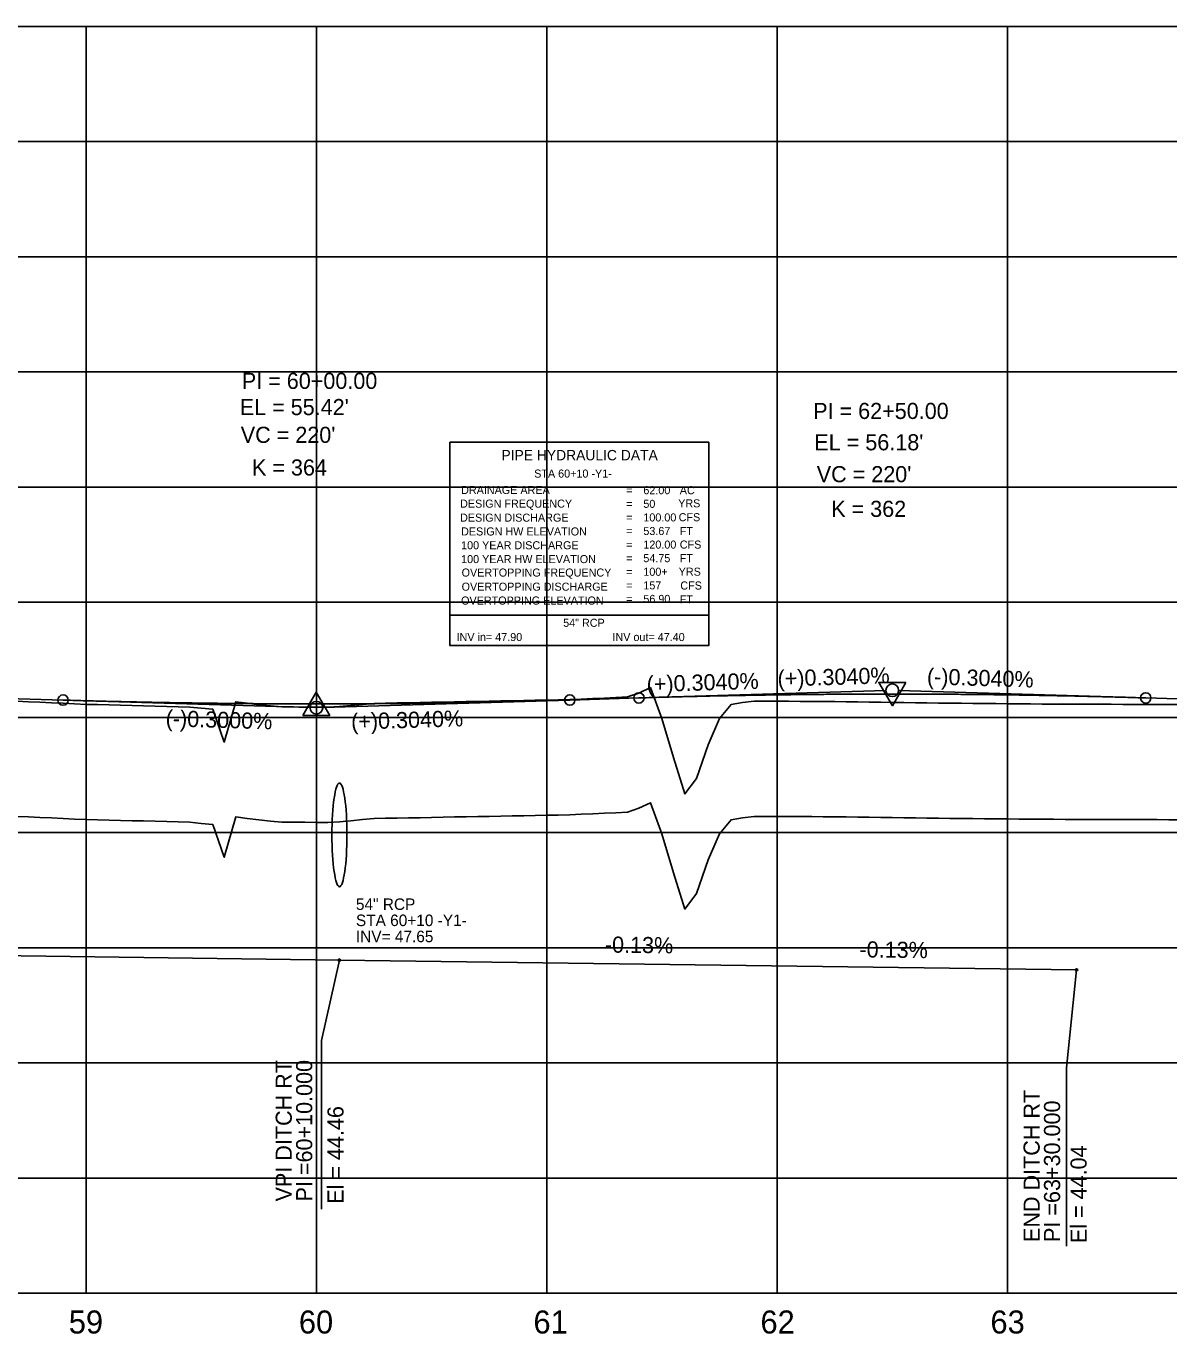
# Model space of a CAD drawing. Extents: x 2345490 to 2436403, y 465165 to 573888.
# Drawn here: x 2386196 to 2386692, y 557766 to 558334 of the extents above; entities that cross this region are included whole.
import ezdxf

# ---------------------------------------------------------------- set-up
doc = ezdxf.new("R2010")
doc.units = 0
for name, color, linetype in [('Old_Level_1', 7, 'Continuous'), ('Old_Level_2', 7, 'Continuous'), ('Old_Level_3', 7, 'Continuous'), ('Old_Level_4', 7, 'Continuous'), ('Old_Level_57', 7, 'Continuous'), ('Old_Level_62', 7, 'Continuous'), ('Old_Level_63', 7, 'Continuous')]:
    doc.layers.add(name, color=color, linetype=linetype)

msp = doc.modelspace()

# ---------------------------------------------------------------- linework, layer by layer
at = {"layer": 'Old_Level_1'}
for points in [[(2386321.5425, 557988.52375), (2386326.5425, 557988.47725), (2386331.5425, 557988.77025), (2386336.5425, 557989.243), (2386341.5425, 557989.715), (2386346.5425, 557990.186), (2386351.5425, 557990.30275), (2386356.5425, 557990.39375), (2386361.5425, 557990.4835), (2386366.5425, 557990.57225), (2386371.5425, 557990.6615), (2386376.5425, 557990.7635), (2386381.5425, 557990.8645), (2386386.5425, 557990.9645), (2386391.5425, 557991.0585), (2386396.5425, 557991.15075), (2386401.5425, 557991.242), (2386406.5425, 557991.33225), (2386411.5425, 557991.4215), (2386416.5425, 557991.51), (2386421.5425, 557991.59575), (2386426.5425, 557991.68025), (2386431.5425, 557991.8635), (2386436.5425, 557992.07075), (2386441.5425, 557992.277), (2386446.5425, 557992.48225), (2386451.5425, 557992.6865), (2386456.5425, 557993.02275), (2386461.5425, 557994.67775), (2386466.5425, 557997.05375), (2386471.5425, 557983.5545), (2386476.5425, 557966.6885), (2386481.5425, 557950.895), (2386486.5425, 557957.6135), (2386491.5425, 557972.24625), (2386496.5425, 557983.5675), (2386501.5425, 557989.6785), (2386506.5425, 557990.53775), (2386511.5425, 557991.08325), (2386516.5425, 557991.12275), (2386521.5425, 557991.1235), (2386526.5425, 557991.08775), (2386531.5425, 557991.052), (2386536.5425, 557991.0165), (2386541.5425, 557990.9815), (2386546.5425, 557990.94675), (2386551.5425, 557990.884), (2386556.5425, 557990.80925), (2386561.5425, 557990.735), (2386566.5425, 557990.66075), (2386571.5425, 557990.587), (2386576.5425, 557990.5135), (2386581.5425, 557990.44025), (2386586.5425, 557990.36175), (2386591.5425, 557990.3185), (2386596.5425, 557990.279), (2386601.5425, 557990.225), (2386606.5425, 557990.171), (2386611.5425, 557990.11725), (2386616.5425, 557990.06375), (2386621.5425, 557990.01075), (2386626.5425, 557989.95775), (2386631.5425, 557989.92125), (2386636.5425, 557989.89325), (2386641.5425, 557989.8655), (2386646.5425, 557989.838), (2386651.5425, 557989.81075), (2386656.5425, 557989.78375), (2386661.5425, 557989.77275), (2386666.5425, 557989.772), (2386671.5425, 557989.761), (2386676.5425, 557989.7445), (2386681.5425, 557989.728), (2386686.5425, 557989.712), (2386691.5425, 557989.696), (2386696.5425, 557989.68025)], [(2386191.5425, 557991.1205), (2386196.5425, 557990.89625), (2386201.5425, 557990.672), (2386206.5425, 557990.4475), (2386211.5425, 557990.21475), (2386216.5425, 557989.97775), (2386221.5425, 557989.7405), (2386226.5425, 557989.66525), (2386231.5425, 557989.5315), (2386236.5425, 557989.3975), (2386241.5425, 557989.26325), (2386246.5425, 557989.12825), (2386251.5425, 557988.99325), (2386256.5425, 557988.85775), (2386261.5425, 557988.72375), (2386266.5425, 557988.55375), (2386271.5425, 557988.06475), (2386276.5425, 557987.60275), (2386281.5425, 557973.418), (2386286.5425, 557990.8665), (2386291.5425, 557990.2135), (2386296.5425, 557989.58525), (2386301.5425, 557989.12175), (2386306.5425, 557988.66025), (2386311.5425, 557988.615), (2386316.5425, 557988.5695), (2386321.5425, 557988.52375)]]:
    msp.add_lwpolyline(points, dxfattribs=at)
at = {"layer": 'Old_Level_2'}
for p, q in [((2386031.5425, 558047.01275), (2386211.5425, 558041.61275)), ((2386461.5425, 558042.569), (2386568.794, 558045.82925)), ((2386681.5425, 558042.569), (2386574.29125, 558045.82925)), ((2386211.5425, 558041.61275), (2386318.79375, 558038.395)), ((2386431.5425, 558041.65675), (2386324.29125, 558038.39625)), ((2386431.5425, 558041.65675), (2386461.5425, 558042.569)), ((2386681.5425, 558042.569), (2386711.5425, 558041.65675))]:
    msp.add_line(p, q, dxfattribs=at)
for points in [[(2386577.42925, 558049.2785), (2386565.68675, 558049.264), (2386571.57025, 558039.14575)], [(2386315.60775, 558034.9585), (2386327.35025, 558034.9585), (2386321.47925, 558045.08425)]]:
    msp.add_lwpolyline(points, close=True, dxfattribs=at)
for centre, radius in [((2386571.5425, 558045.913), 2.75), ((2386211.5425, 558041.61275), 2.25), ((2386321.5425, 558038.31275), 2.75), ((2386431.5425, 558041.65675), 2.25), ((2386461.5425, 558042.569), 2.25), ((2386681.5425, 558042.569), 2.25)]:
    msp.add_circle(centre, radius, dxfattribs=at)
for points in [[(2386211.5425, 558041.61275), (2386215.9425, 558041.4835), (2386220.3425, 558041.3595), (2386224.7425, 558041.24075), (2386229.1425, 558041.1275), (2386233.5425, 558041.01925), (2386237.9425, 558040.9165), (2386242.3425, 558040.819), (2386246.7425, 558040.727), (2386251.1425, 558040.64025), (2386255.5425, 558040.55875), (2386259.9425, 558040.4825), (2386264.3425, 558040.4115), (2386268.7425, 558040.346), (2386273.1425, 558040.28575), (2386277.5425, 558040.23075), (2386281.9425, 558040.18125), (2386286.3425, 558040.137), (2386290.7425, 558040.098), (2386295.1425, 558040.06425), (2386299.5425, 558040.036), (2386303.9425, 558040.013), (2386308.3425, 558039.99525), (2386312.7425, 558039.98275), (2386317.1425, 558039.97575), (2386321.5425, 558039.97375), (2386325.9425, 558039.9775), (2386330.3425, 558039.98625), (2386334.7425, 558040.0005), (2386339.1425, 558040.02), (2386343.5425, 558040.04475), (2386347.9425, 558040.07475), (2386352.3425, 558040.11025), (2386356.7425, 558040.151), (2386361.1425, 558040.197), (2386365.5425, 558040.2485), (2386369.9425, 558040.305), (2386374.3425, 558040.36725), (2386378.7425, 558040.4345), (2386383.1425, 558040.507), (2386387.5425, 558040.585), (2386391.9425, 558040.66825), (2386396.3425, 558040.757), (2386400.7425, 558040.85075), (2386405.1425, 558040.95), (2386409.5425, 558041.0545), (2386413.9425, 558041.16425), (2386418.3425, 558041.2795), (2386422.7425, 558041.4), (2386427.1425, 558041.52575), (2386431.5425, 558041.65675)], [(2386461.5425, 558042.569), (2386465.9425, 558042.7), (2386470.3425, 558042.82575), (2386474.7425, 558042.946), (2386479.1425, 558043.061), (2386483.5425, 558043.17075), (2386487.9425, 558043.27525), (2386492.3425, 558043.374), (2386496.7425, 558043.46775), (2386501.1425, 558043.556), (2386505.5425, 558043.639), (2386509.9425, 558043.7165), (2386514.3425, 558043.78875), (2386518.7425, 558043.85575), (2386523.1425, 558043.91725), (2386527.5425, 558043.97325), (2386531.9425, 558044.02425), (2386536.3425, 558044.06975), (2386540.7425, 558044.10975), (2386545.1425, 558044.1445), (2386549.5425, 558044.174), (2386553.9425, 558044.198), (2386558.3425, 558044.21675), (2386562.7425, 558044.23025), (2386567.1425, 558044.23825), (2386571.5425, 558044.241), (2386575.9425, 558044.23825), (2386580.3425, 558044.23025), (2386584.7425, 558044.21675), (2386589.1425, 558044.198), (2386593.5425, 558044.174), (2386597.9425, 558044.1445), (2386602.3425, 558044.10975), (2386606.7425, 558044.06975), (2386611.1425, 558044.02425), (2386615.5425, 558043.97325), (2386619.9425, 558043.91725), (2386624.3425, 558043.85575), (2386628.7425, 558043.78875), (2386633.1425, 558043.7165), (2386637.5425, 558043.639), (2386641.9425, 558043.556), (2386646.3425, 558043.46775), (2386650.7425, 558043.374), (2386655.1425, 558043.27525), (2386659.5425, 558043.17075), (2386663.9425, 558043.061), (2386668.3425, 558042.946), (2386672.7425, 558042.82575), (2386677.1425, 558042.7), (2386681.5425, 558042.569)]]:
    msp.add_spline(points, degree=3, dxfattribs=at)
at = {"layer": 'Old_Level_3'}
for p, q in [((2385471.54267, 557940.113), (2386331.54257, 557928.713)), ((2386331.54257, 557928.713), (2386323.79557, 557893.87794)), ((2386331.54257, 557928.713), (2386651.54243, 557924.513)), ((2386651.54243, 557924.513), (2386647.1065, 557881.9991)), ((2386323.79557, 557893.87794), (2386323.79557, 557820.58862)), ((2386647.1065, 557881.9991), (2386647.1065, 557804.52843))]:
    msp.add_line(p, q, dxfattribs=at)
for centre in [(2386331.54257, 557928.713), (2386651.54243, 557924.513)]:
    msp.add_circle(centre, 0.5, dxfattribs=at)
msp.add_ellipse((2386331.5425, 557983.113), major_axis=(0, 22.5), ratio=0.144912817, dxfattribs=at)
at = {"layer": 'Old_Level_4'}
for p, q in [((2386379.453, 558153.537), (2386491.953, 558153.537)), ((2386379.453, 558078.537), (2386379.453, 558153.537)), ((2386491.953, 558153.537), (2386491.953, 558078.537)), ((2386491.953, 558078.537), (2386379.453, 558078.537))]:
    msp.add_line(p, q, dxfattribs=at)
msp.add_lwpolyline([(2386379.453, 558078.537), (2386491.953, 558078.537), (2386491.953, 558065.322), (2386379.453, 558065.322)], close=True, dxfattribs=at)
at = {"layer": 'Old_Level_57'}
for p, q in [((2381271.54275, 558334.11325), (2393041.55275, 558334.11325)), ((2386221.54225, 557784.21325), (2386221.54225, 558334.21325)), ((2386221.54225, 557784.11325), (2386221.54225, 558334.11325)), ((2386321.54225, 557784.21325), (2386321.54225, 558334.21325)), ((2386321.54225, 557784.11325), (2386321.54225, 558334.11325)), ((2386421.54225, 557784.21325), (2386421.54225, 558334.21325)), ((2386421.54225, 557784.11325), (2386421.54225, 558334.11325)), ((2386521.54225, 557784.21325), (2386521.54225, 558334.21325)), ((2386521.54225, 557784.11325), (2386521.54225, 558334.11325)), ((2386621.54225, 557784.21325), (2386621.54225, 558334.21325)), ((2386621.54225, 557784.11325), (2386621.54225, 558334.11325)), ((2381271.54275, 558284.11325), (2393041.55275, 558284.11325)), ((2381271.54275, 558234.11325), (2393041.55275, 558234.11325)), ((2381271.54275, 558184.11325), (2393041.55275, 558184.11325)), ((2381271.54275, 558134.11325), (2393041.55275, 558134.11325)), ((2381271.54275, 558084.11325), (2393041.55275, 558084.11325)), ((2381271.5425, 558034.11325), (2393041.55275, 558034.11325)), ((2381271.54275, 557984.11325), (2393041.55275, 557984.11325)), ((2381271.5425, 557934.11325), (2393041.55275, 557934.11325)), ((2381271.54275, 557884.11325), (2393041.55275, 557884.11325)), ((2381271.5425, 557834.11325), (2393041.55275, 557834.11325)), ((2381271.54275, 557784.11325), (2393041.55275, 557784.11325))]:
    msp.add_line(p, q, dxfattribs=at)
at = {"layer": 'Old_Level_62'}
for points in [[(2386321.5425, 558038.52975), (2386326.5425, 558038.48325), (2386331.5425, 558038.77625), (2386336.5425, 558039.249), (2386341.5425, 558039.721), (2386346.5425, 558040.192), (2386351.5425, 558040.30875), (2386356.5425, 558040.39975), (2386361.5425, 558040.4895), (2386366.5425, 558040.57825), (2386371.5425, 558040.6675), (2386376.5425, 558040.7695), (2386381.5425, 558040.8705), (2386386.5425, 558040.9705), (2386391.5425, 558041.0645), (2386396.5425, 558041.15675), (2386401.5425, 558041.248), (2386406.5425, 558041.33825), (2386411.5425, 558041.4275), (2386416.5425, 558041.516), (2386421.5425, 558041.60175), (2386426.5425, 558041.68625), (2386431.5425, 558041.8695), (2386436.5425, 558042.07675), (2386441.5425, 558042.283), (2386446.5425, 558042.48825), (2386451.5425, 558042.6925), (2386456.5425, 558043.02875), (2386461.5425, 558044.68375), (2386466.5425, 558047.05975), (2386471.5425, 558033.5605), (2386476.5425, 558016.6945), (2386481.5425, 558000.901), (2386486.5425, 558007.6195), (2386491.5425, 558022.25225), (2386496.5425, 558033.5735), (2386501.5425, 558039.6845), (2386506.5425, 558040.54375), (2386511.5425, 558041.08925), (2386516.5425, 558041.12875), (2386521.5425, 558041.1295), (2386526.5425, 558041.09375), (2386531.5425, 558041.058), (2386536.5425, 558041.0225), (2386541.5425, 558040.9875), (2386546.5425, 558040.95275), (2386551.5425, 558040.89), (2386556.5425, 558040.81525), (2386561.5425, 558040.741), (2386566.5425, 558040.66675), (2386571.5425, 558040.593), (2386576.5425, 558040.5195), (2386581.5425, 558040.44625), (2386586.5425, 558040.36775), (2386591.5425, 558040.3245), (2386596.5425, 558040.285), (2386601.5425, 558040.231), (2386606.5425, 558040.177), (2386611.5425, 558040.12325), (2386616.5425, 558040.06975), (2386621.5425, 558040.01675), (2386626.5425, 558039.96375), (2386631.5425, 558039.92725), (2386636.5425, 558039.89925), (2386641.5425, 558039.8715), (2386646.5425, 558039.844), (2386651.5425, 558039.81675), (2386656.5425, 558039.78975), (2386661.5425, 558039.77875), (2386666.5425, 558039.778), (2386671.5425, 558039.767), (2386676.5425, 558039.7505), (2386681.5425, 558039.734), (2386686.5425, 558039.718), (2386691.5425, 558039.702), (2386696.5425, 558039.68625)], [(2386191.5425, 558041.1265), (2386196.5425, 558040.90225), (2386201.5425, 558040.678), (2386206.5425, 558040.4535), (2386211.5425, 558040.22075), (2386216.5425, 558039.98375), (2386221.5425, 558039.7465), (2386226.5425, 558039.67125), (2386231.5425, 558039.5375), (2386236.5425, 558039.4035), (2386241.5425, 558039.26925), (2386246.5425, 558039.13425), (2386251.5425, 558038.99925), (2386256.5425, 558038.86375), (2386261.5425, 558038.72975), (2386266.5425, 558038.55975), (2386271.5425, 558038.07075), (2386276.5425, 558037.60875), (2386281.5425, 558023.424), (2386286.5425, 558040.8725), (2386291.5425, 558040.2195), (2386296.5425, 558039.59125), (2386301.5425, 558039.12775), (2386306.5425, 558038.66625), (2386311.5425, 558038.621), (2386316.5425, 558038.5755), (2386321.5425, 558038.52975)]]:
    msp.add_lwpolyline(points, dxfattribs=at)
at = {"layer": 'Old_Level_63'}
msp.add_line((2381321.5425, 557784.113), (2393019.104, 557784.113), dxfattribs=at)

# ---------------------------------------------------------------- texts
at = {"layer": 'Old_Level_1'}
for s, p in [('59', (2386214.053, 557766.613)), ('60', (2386313.929, 557766.613)), ('61', (2386415.7685, 557766.613)), ('62', (2386514.31675, 557766.613)), ('63', (2386614.1515, 557766.613))]:
    msp.add_text(s, height=10.000001, dxfattribs=at).set_placement(p)
at = {"layer": 'Old_Level_2'}
for s, height, p in [('PI = 60+00.00', 7.0000005, (2386289.1675, 558176.718)), ("EL = 55.42'", 7.0000005, (2386288.26675, 558165.3365)), ('PI = 62+50.00', 7.0000005, (2386537.19875, 558163.66175)), ("VC = 220'", 7.000001, (2386288.70725, 558153.29075)), ("EL = 56.18'", 7.0000005, (2386537.692, 558150.0625)), ('K = 364', 7.000001, (2386293.574, 558139.11875)), ("VC = 220'", 7.000001, (2386538.73175, 558136.20075)), ('K = 362', 7.000001, (2386545.02475, 558121.1565))]:
    msp.add_text(s, height=height, dxfattribs=at).set_placement(p)
for s, rotation, p in [('(+)0.3040%', 1.7412556, (2386464.9885, 558045.04025)), ('(+)0.3040%', 1.7412556, (2386521.8115, 558047.45675)), ('(-)0.3040%', 358.2587444, (2386586.498, 558048.4595)), ('(-)0.3000%', 358.2816417, (2386256.03275, 558030.27325)), ('(+)0.3040%', 1.7412556, (2386336.71075, 558028.769))]:
    msp.add_text(s, height=7.000001, rotation=rotation, dxfattribs=at).set_placement(p)
at = {"layer": 'Old_Level_3'}
for s, height, p in [('54" RCP', 5, (2386338.6935, 557950.50475)), ('STA 60+10 -Y1-', 4.9999995, (2386338.6935, 557943.50475)), ('INV= 47.65', 5, (2386338.6935, 557936.50475))]:
    msp.add_text(s, height=height, dxfattribs=at).set_placement(p)
for s, height, rotation, p in [('-0.13%', 7.000001, 359.2480357, (2386446.72681, 557932.01671)), ('-0.13%', 7.000001, 359.2480357, (2386557.25163, 557929.95082)), ('VPI DITCH RT', 7.0000005, 90, (2386310.85578, 557823.95919)), ('PI =60+10.000', 7.0000005, 90, (2386319.72969, 557823.95919)), ('END DITCH RT', 7.0000005, 90, (2386635.50389, 557806.35694)), ('El = 44.46', 7.000001, 90, (2386333.31204, 557822.92625)), ('PI =63+30.000', 7.0000005, 90, (2386644.37779, 557806.35694)), ('El = 44.04', 7.000001, 90, (2386655.89426, 557805.84047))]:
    msp.add_text(s, height=height, rotation=rotation, dxfattribs=at).set_placement(p)
at = {"layer": 'Old_Level_4'}
for s, height, p in [('PIPE HYDRAULIC DATA', 4.49985, (2386401.853, 558145.712)), ('STA 60+10 -Y1-', 3.4998, (2386416.07375, 558138.2115)), ('DRAINAGE AREA', 3.49995, (2386384.353, 558131.087)), ('=        ', 3.49995, (2386456.003, 558130.987)), ('62.00', 3.49995, (2386463.4635, 558130.9865)), ('AC', 3.49995, (2386479.278, 558130.987)), ('DESIGN FREQUENCY', 3.49995, (2386383.903, 558125.162)), ('=        ', 3.49995, (2386456.003, 558125.087)), ('50', 3.49995, (2386463.4635, 558125.0865)), ('YRS', 3.49995, (2386478.578, 558125.287)), ('DESIGN DISCHARGE', 3.49995, (2386383.903, 558119.087)), ('=        ', 3.49995, (2386456.003, 558119.187)), ('100.00', 3.49995, (2386463.4635, 558119.1865)), ('CFS', 3.49995, (2386478.803, 558119.262)), ('DESIGN HW ELEVATION', 3.49995, (2386384.353, 558113.087)), ('=        ', 3.49995, (2386456.003, 558113.287)), ('53.67', 3.49995, (2386463.4635, 558113.2865)), ('FT', 3.49995, (2386479.278, 558113.287)), ('100 YEAR DISCHARGE', 3.49995, (2386384.353, 558107.087)), ('=        ', 3.49995, (2386456.003, 558107.387)), ('120.00', 3.49995, (2386463.4635, 558107.3865)), ('CFS', 3.49995, (2386479.278, 558107.387)), ('100 YEAR HW ELEVATION', 3.49995, (2386384.353, 558101.087)), ('=        ', 3.49995, (2386456.003, 558101.487)), ('54.75', 3.49995, (2386463.4635, 558101.48675)), ('FT', 3.49995, (2386479.278, 558101.487)), ('OVERTOPPING FREQUENCY', 3.49995, (2386384.578, 558095.237)), ('=        ', 3.49995, (2386456.003, 558095.587)), ('100+', 3.49995, (2386463.4635, 558095.58675)), ('YRS', 3.49995, (2386478.803, 558095.637)), ('OVERTOPPING DISCHARGE', 3.49995, (2386384.578, 558089.112)), ('=        ', 3.49995, (2386456.003, 558089.687)), ('157', 3.49995, (2386463.4635, 558089.68675)), ('CFS', 3.49995, (2386479.503, 558089.612)), ('OVERTOPPING ELEVATION', 3.49995, (2386384.353, 558083.087)), ('=        ', 3.49995, (2386456.003, 558083.787)), ('56.90', 3.49995, (2386463.4635, 558083.78675)), ('FT', 3.49995, (2386479.278, 558083.587)), ('54" RCP', 3.4998, (2386428.65875, 558073.43475)), ('INV in= 47.90', 3.4998, (2386382.3855, 558067.249)), ('INV out= 47.40', 3.4998, (2386450.06225, 558067.249))]:
    msp.add_text(s, height=height, dxfattribs=at).set_placement(p)

doc.saveas('drawing.dxf')
